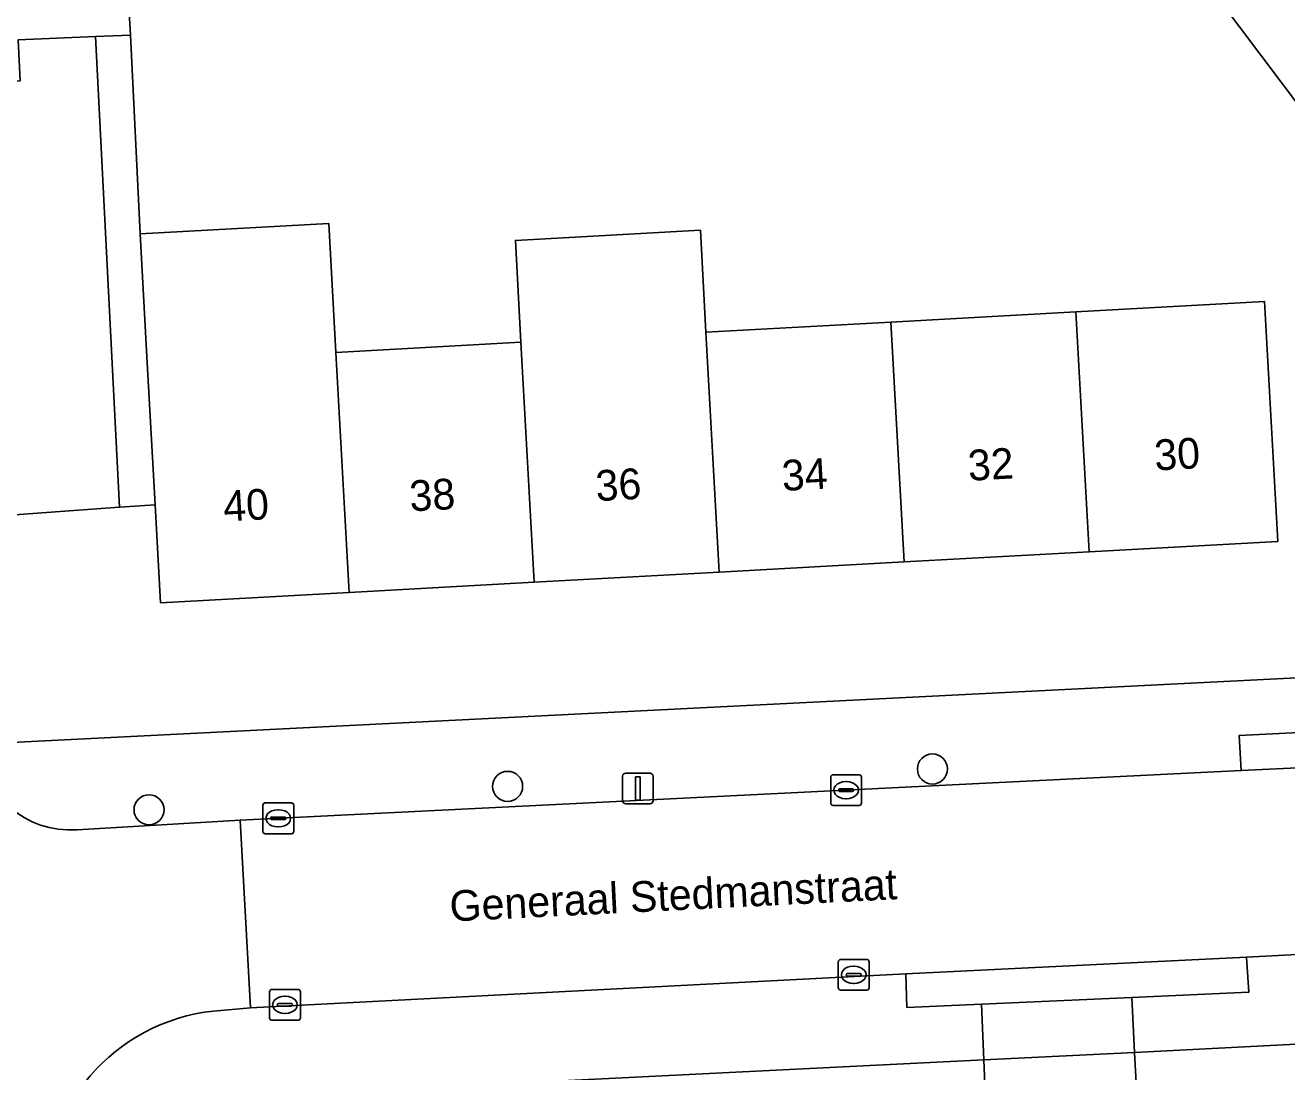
# Model space of a CAD drawing. Extents: x 161084 to 161928, y 385354 to 386522.
# Drawn here: x 161227.6 to 161268.64, y 386234.86 to 386268.91 of the extents above; entities that cross this region are included whole.
import ezdxf

# ---------------------------------------------------------------- set-up
doc = ezdxf.new("R2010")
doc.units = 0
for name, color, linetype in [('IMGEO_Boom', 7, 'Continuous'), ('IMGEO_Erf', 7, 'Continuous'), ('IMGEO_Kolk', 7, 'Continuous'), ('IMGEO_Lichtmast', 7, 'Continuous'), ('IMGEO_Openbare_ruimte_label', 7, 'Continuous'), ('IMGEO_Pand', 7, 'Continuous'), ('IMGEO_Pand_nummerreeks', 7, 'Continuous'), ('IMGEO_Parkeervlak_open', 7, 'Continuous'), ('IMGEO_Rijbaan_lokaal_open', 7, 'Continuous'), ('IMGEO_Voetpad_open', 7, 'Continuous')]:
    doc.layers.add(name, color=color, linetype=linetype)

msp = doc.modelspace()

# ---------------------------------------------------------------- linework, layer by layer
at = {"layer": 'IMGEO_Boom'}
for centre in [(161257.116, 386244.713), (161243.295, 386244.148), (161231.629, 386243.385)]:
    msp.add_circle(centre, 0.489, dxfattribs=at)
at = {"layer": 'IMGEO_Erf'}
for points in [[(161226.066, 386245.526), (161270.258, 386247.743), (161270.122, 386250), (161269.532, 386259.818), (161269.152, 386266.137), (161263.006, 386274.321)], [(161230.772, 386272.804), (161231.021, 386268.592), (161231.342, 386262.123), (161237.48, 386262.46), (161237.71, 386258.266), (161243.729, 386258.596), (161243.547, 386261.914), (161249.565, 386262.244), (161249.747, 386258.926), (161255.766, 386259.256), (161261.784, 386259.586), (161267.921, 386259.922), (161268.349, 386252.117), (161262.212, 386251.781), (161256.193, 386251.45), (161250.175, 386251.121), (161244.156, 386250.791), (161238.138, 386250.461), (161232, 386250.124), (161231.825, 386253.31), (161230.667, 386253.227), (161225.911, 386252.885)], [(161310.454, 386234.845), (161310.308, 386237.894), (161306.406, 386237.693), (161263.687, 386235.492), (161263.902, 386231.546)], [(161257.954, 386192.953), (161254.314, 386192.802), (161254.187, 386195.869), (161257.827, 386196.02), (161257.392, 386204.603), (161257.388, 386206.057), (161252.35, 386205.789), (161248.147, 386205.645), (161247.996, 386210.07), (161247.987, 386211.73), (161248.702, 386212.469), (161251.934, 386212.503), (161251.881, 386214.002), (161259.687, 386214.386), (161259.681, 386214.516), (161259.28, 386223.709), (161255.585, 386223.539), (161255.448, 386226.535), (161255.315, 386229.429), (161259.01, 386229.599), (161258.792, 386235.251), (161234.163, 386234.02)]]:
    msp.add_lwpolyline(points, dxfattribs=at)
at = {"layer": 'IMGEO_Kolk'}
for p, q in [((161253.881, 386244.525), (161254.733, 386244.525)), ((161253.806, 386243.599), (161253.806, 386244.451)), ((161254.108, 386244.068), (161254.506, 386244.068)), ((161254.294, 386244.305), (161254.319, 386244.305)), ((161254.807, 386244.451), (161254.807, 386243.599)), ((161254.065, 386244.019), (161254.065, 386244.031)), ((161254.503, 386243.982), (161254.105, 386243.982)), ((161254.317, 386243.745), (161254.292, 386243.745)), ((161254.549, 386244.031), (161254.549, 386244.019)), ((161235.334, 386242.682), (161235.334, 386243.534)), ((161235.409, 386243.608), (161236.261, 386243.608)), ((161235.822, 386243.388), (161235.847, 386243.388)), ((161236.335, 386243.534), (161236.335, 386242.682)), ((161254.733, 386243.525), (161253.881, 386243.525)), ((161235.593, 386243.102), (161235.593, 386243.114)), ((161236.031, 386243.065), (161235.633, 386243.065)), ((161235.636, 386243.151), (161236.034, 386243.151)), ((161235.845, 386242.828), (161235.82, 386242.828)), ((161236.077, 386243.114), (161236.077, 386243.102)), ((161236.261, 386242.608), (161235.409, 386242.608)), ((161254.054, 386237.592), (161254.054, 386238.444)), ((161254.129, 386238.518), (161254.981, 386238.518)), ((161255.055, 386238.444), (161255.055, 386237.592)), ((161254.313, 386238.012), (161254.313, 386238.024)), ((161254.751, 386237.975), (161254.353, 386237.975)), ((161254.356, 386238.061), (161254.754, 386238.061)), ((161254.542, 386238.298), (161254.567, 386238.298)), ((161254.797, 386238.024), (161254.797, 386238.012)), ((161235.626, 386237.539), (161236.478, 386237.539)), ((161254.981, 386237.518), (161254.129, 386237.518)), ((161254.565, 386237.738), (161254.54, 386237.738)), ((161235.551, 386236.613), (161235.551, 386237.465)), ((161235.853, 386237.082), (161236.251, 386237.082)), ((161236.039, 386237.319), (161236.064, 386237.319)), ((161236.552, 386237.465), (161236.552, 386236.613)), ((161235.81, 386237.033), (161235.81, 386237.045)), ((161236.248, 386236.996), (161235.85, 386236.996)), ((161236.062, 386236.759), (161236.037, 386236.759)), ((161236.294, 386237.045), (161236.294, 386237.033)), ((161236.478, 386236.539), (161235.626, 386236.539))]:
    msp.add_line(p, q, dxfattribs=at)
for points in [[(161253.881, 386244.525), (161254.733, 386244.525)], [(161253.806, 386243.599), (161253.806, 386244.451)], [(161254.807, 386244.451), (161254.807, 386243.599)], [(161235.334, 386242.682), (161235.334, 386243.534)], [(161235.409, 386243.608), (161236.261, 386243.608)], [(161236.335, 386243.534), (161236.335, 386242.682)], [(161254.733, 386243.525), (161253.881, 386243.525)], [(161236.261, 386242.608), (161235.409, 386242.608)], [(161254.054, 386237.592), (161254.054, 386238.444)], [(161254.129, 386238.518), (161254.981, 386238.518)], [(161255.055, 386238.444), (161255.055, 386237.592)], [(161235.626, 386237.539), (161236.478, 386237.539)], [(161254.981, 386237.518), (161254.129, 386237.518)], [(161235.551, 386236.613), (161235.551, 386237.465)], [(161236.552, 386237.465), (161236.552, 386236.613)], [(161236.478, 386236.539), (161235.626, 386236.539)]]:
    msp.add_lwpolyline(points, dxfattribs=at)
for centre, radius, start, end in [((161253.883, 386244.449), 0.0765, 91.552, 178.448), ((161253.883, 386244.449), 0.0765, 91.552, 178.448), ((161254.731, 386244.449), 0.0765, 1.552, 88.448), ((161254.731, 386244.449), 0.0765, 1.552, 88.448), ((161254.105, 386244.028), 0.0403, 85.8775, 175.7526), ((161254.51, 386244.03), 0.0386, 1.7309, 96.639), ((161254.102, 386244.018), 0.0366, 178.938, 274.7102), ((161254.506, 386244.025), 0.043, 264.8664, 352.4533), ((161235.411, 386243.532), 0.0765, 91.552, 178.448), ((161235.411, 386243.532), 0.0765, 91.552, 178.448), ((161236.259, 386243.532), 0.0765, 1.552, 88.448), ((161236.259, 386243.532), 0.0765, 1.552, 88.448), ((161253.883, 386243.601), 0.0765, 181.552, 268.448), ((161253.883, 386243.601), 0.0765, 181.552, 268.448), ((161254.731, 386243.601), 0.0765, 271.552, 358.448), ((161254.731, 386243.601), 0.0765, 271.552, 358.448), ((161235.633, 386243.111), 0.0403, 85.8775, 175.7526), ((161235.63, 386243.101), 0.0366, 178.938, 274.7102), ((161236.034, 386243.108), 0.043, 264.8664, 352.4533), ((161236.038, 386243.113), 0.0386, 1.7309, 96.639), ((161235.411, 386242.684), 0.0765, 181.552, 268.448), ((161235.411, 386242.684), 0.0765, 181.552, 268.448), ((161236.259, 386242.684), 0.0765, 271.552, 358.448), ((161236.259, 386242.684), 0.0765, 271.552, 358.448), ((161254.131, 386238.442), 0.0765, 91.552, 178.448), ((161254.131, 386238.442), 0.0765, 91.552, 178.448), ((161254.979, 386238.442), 0.0765, 1.552, 88.448), ((161254.979, 386238.442), 0.0765, 1.552, 88.448), ((161254.353, 386238.021), 0.0403, 85.8775, 175.7526), ((161254.35, 386238.011), 0.0366, 178.938, 274.7102), ((161254.754, 386238.018), 0.043, 264.8664, 352.4533), ((161254.758, 386238.023), 0.0386, 1.7309, 96.639), ((161235.628, 386237.463), 0.0765, 91.552, 178.448), ((161235.628, 386237.463), 0.0765, 91.552, 178.448), ((161236.476, 386237.463), 0.0765, 1.552, 88.448), ((161236.476, 386237.463), 0.0765, 1.552, 88.448), ((161254.131, 386237.594), 0.0765, 181.552, 268.448), ((161254.131, 386237.594), 0.0765, 181.552, 268.448), ((161254.979, 386237.594), 0.0765, 271.552, 358.448), ((161254.979, 386237.594), 0.0765, 271.552, 358.448), ((161235.85, 386237.042), 0.0403, 85.8775, 175.7526), ((161236.255, 386237.044), 0.0386, 1.7309, 96.639), ((161235.847, 386237.032), 0.0366, 178.938, 274.7102), ((161236.251, 386237.039), 0.043, 264.8664, 352.4533), ((161235.628, 386236.615), 0.0765, 181.552, 268.448), ((161235.628, 386236.615), 0.0765, 181.552, 268.448), ((161236.476, 386236.615), 0.0765, 271.552, 358.448), ((161236.476, 386236.615), 0.0765, 271.552, 358.448)]:
    msp.add_arc(centre, radius, start, end, dxfattribs=at)
for centre, major_axis, ratio, start_param, end_param in [((161254.293, 386244.025), (-0.387, 0.002), 0.722429, 4.712389, 7.853982), ((161254.318, 386244.025), (-0.39, 0.002), 0.717154, 1.570796, 4.712389), ((161235.821, 386243.108), (-0.387, 0.002), 0.722429, 4.712389, 7.853982), ((161235.846, 386243.108), (-0.39, 0.002), 0.717154, 1.570796, 4.712389), ((161254.541, 386238.018), (-0.387, 0.002), 0.722429, 4.712389, 7.853982), ((161254.566, 386238.018), (-0.39, 0.002), 0.717154, 1.570796, 4.712389), ((161236.038, 386237.039), (-0.387, 0.002), 0.722429, 4.712389, 7.853982), ((161236.063, 386237.039), (-0.39, 0.002), 0.717154, 1.570796, 4.712389)]:
    msp.add_ellipse(centre, major_axis=major_axis, ratio=ratio, start_param=start_param, end_param=end_param, dxfattribs=at)
at = {"layer": 'IMGEO_Lichtmast'}
for p, q in [((161247.037, 386243.679), (161247.037, 386244.479)), ((161247.037, 386244.479), (161247.037, 386243.679)), ((161247.137, 386244.579), (161247.927, 386244.579)), ((161247.927, 386244.579), (161247.137, 386244.579)), ((161248.027, 386244.479), (161248.027, 386243.679)), ((161248.027, 386243.679), (161248.027, 386244.479)), ((161247.927, 386243.579), (161247.137, 386243.579)), ((161247.137, 386243.579), (161247.927, 386243.579))]:
    msp.add_line(p, q, dxfattribs=at)
msp.add_lwpolyline([(161247.457, 386244.454), (161247.607, 386244.454), (161247.607, 386243.704), (161247.457, 386243.704), (161247.457, 386244.454)], dxfattribs=at)
for centre, start, end in [((161247.137, 386244.479), 90, 180), ((161247.137, 386244.479), 90, 180), ((161247.927, 386244.479), 0, 90), ((161247.927, 386244.479), 360, 90), ((161247.137, 386243.679), 180, 270), ((161247.137, 386243.679), 180, 270), ((161247.927, 386243.679), 270, 0), ((161247.927, 386243.679), 270, 0)]:
    msp.add_arc(centre, 0.1, start, end, dxfattribs=at)
at = {"layer": 'IMGEO_Pand'}
for points in [[(161231.342, 386262.123), (161231.572, 386257.929), (161231.825, 386253.31), (161232, 386250.124), (161238.138, 386250.461), (161237.71, 386258.266), (161237.48, 386262.46)], [(161249.747, 386258.926), (161249.565, 386262.244), (161243.547, 386261.914), (161243.729, 386258.596), (161244.156, 386250.791), (161250.175, 386251.121)], [(161262.212, 386251.781), (161268.349, 386252.117), (161267.921, 386259.922), (161261.784, 386259.586)], [(161255.766, 386259.256), (161249.747, 386258.926), (161250.175, 386251.121), (161256.193, 386251.45)], [(161256.193, 386251.45), (161262.212, 386251.781), (161261.784, 386259.586), (161255.766, 386259.256)], [(161238.138, 386250.461), (161244.156, 386250.791), (161243.729, 386258.596), (161237.71, 386258.266)]]:
    msp.add_lwpolyline(points, close=True, dxfattribs=at)
at = {"layer": 'IMGEO_Parkeervlak_open'}
msp.add_lwpolyline([(161263.006, 386274.321), (161269.152, 386266.137), (161269.532, 386259.818), (161274.525, 386260.066), (161274.373, 386263.122), (161274.239, 386266.103), (161274.098, 386269.23)], dxfattribs=at)
msp.add_lwpolyline([(161225.005, 386268.341), (161225.911, 386252.885), (161230.667, 386253.227), (161229.89, 386268.545), (161227.375, 386268.44), (161227.436, 386267.103), (161225.753, 386267.026), (161225.691, 386268.37)], close=True, dxfattribs=at)
at = {"layer": 'IMGEO_Rijbaan_lokaal_open'}
for points in [[(161227.375, 386268.44), (161229.89, 386268.545), (161231.021, 386268.592), (161230.772, 386272.804), (161230.718, 386273.723), (161229.828, 386273.821), (161228.221, 386301.786), (161228.192, 386302.385), (161227.964, 386307.16), (161227.947, 386307.514), (161226.38, 386307.443)], [(161304.27, 386246.489), (161277.917, 386245.173), (161267.162, 386244.663), (161234.589, 386243.046), (161234.927, 386236.945), (161256.249, 386238.043), (161267.331, 386238.589), (161298.873, 386240.251), (161305.066, 386240.617), (161306.261, 386240.697)], [(161234.589, 386243.046), (161229.286, 386242.736)], [(161233.726, 386236.838), (161234.927, 386236.945), (161234.589, 386243.046)], [(161263.902, 386231.546), (161263.687, 386235.492), (161258.792, 386235.251), (161259.01, 386229.599)]]:
    msp.add_lwpolyline(points, dxfattribs=at)
for centre, radius, start, end in [((161229.077, 386245.748), 3.019, 184.2128, 273.972), ((161234.396, 386230.693), 6.181, 96.2222, 182.143)]:
    msp.add_arc(centre, radius, start, end, dxfattribs=at)
at = {"layer": 'IMGEO_Voetpad_open'}
for points in [[(161306.261, 386240.697), (161305.066, 386240.617), (161305.083, 386239.359), (161298.924, 386239.102), (161298.873, 386240.251), (161267.331, 386238.589), (161267.408, 386237.451), (161263.607, 386237.28), (161263.687, 386235.492), (161306.406, 386237.693), (161310.308, 386237.894), (161320.58, 386238.521), (161319.976, 386250), (161319.473, 386259.564), (161322.089, 386259.701), (161321.928, 386262.765), (161320.113, 386297.598), (161394.482, 386301.379)], [(161267.097, 386245.805), (161270.344, 386245.961), (161270.258, 386247.743), (161226.066, 386245.526)], [(161229.286, 386242.736), (161234.589, 386243.046), (161267.162, 386244.663), (161267.097, 386245.805)], [(161234.163, 386234.02), (161258.792, 386235.251), (161258.711, 386237.061), (161256.284, 386236.952), (161256.249, 386238.043), (161234.927, 386236.945), (161233.726, 386236.838)]]:
    msp.add_lwpolyline(points, dxfattribs=at)
for points in [[(161231.021, 386268.592), (161229.89, 386268.545), (161230.667, 386253.227), (161231.825, 386253.31), (161231.572, 386257.929), (161231.342, 386262.123)], [(161277.852, 386246.323), (161275.21, 386246.196), (161270.344, 386245.961), (161267.097, 386245.805), (161267.162, 386244.663), (161277.917, 386245.173)], [(161267.331, 386238.589), (161256.249, 386238.043), (161256.284, 386236.952), (161258.711, 386237.061), (161263.607, 386237.28), (161267.408, 386237.451)], [(161263.607, 386237.28), (161258.711, 386237.061), (161258.792, 386235.251), (161263.687, 386235.492)]]:
    msp.add_lwpolyline(points, close=True, dxfattribs=at)
for centre, radius, start, end in [((161229.077, 386245.748), 3.019, 184.2128, 273.972), ((161234.396, 386230.693), 6.181, 96.2222, 182.143)]:
    msp.add_arc(centre, radius, start, end, dxfattribs=at)

# ---------------------------------------------------------------- texts
at = {"layer": 'IMGEO_Openbare_ruimte_label'}
msp.add_text('Generaal Stedmanstraat', height=1, rotation=2.8653, dxfattribs=at).set_placement((161241.432, 386239.75))
at = {"layer": 'IMGEO_Pand_nummerreeks'}
for s, rotation, p in [('32', 3.1384, (161258.296, 386254.089)), ('30', 3.1384, (161264.36, 386254.423)), ('34', 3.1384, (161252.241, 386253.758)), ('36', 3.1398, (161246.183, 386253.426)), ('38', 3.1384, (161240.127, 386253.094)), ('40', 3.1398, (161234.069, 386252.762))]:
    msp.add_text(s, height=1, rotation=rotation, dxfattribs=at).set_placement(p)

doc.saveas('drawing.dxf')
